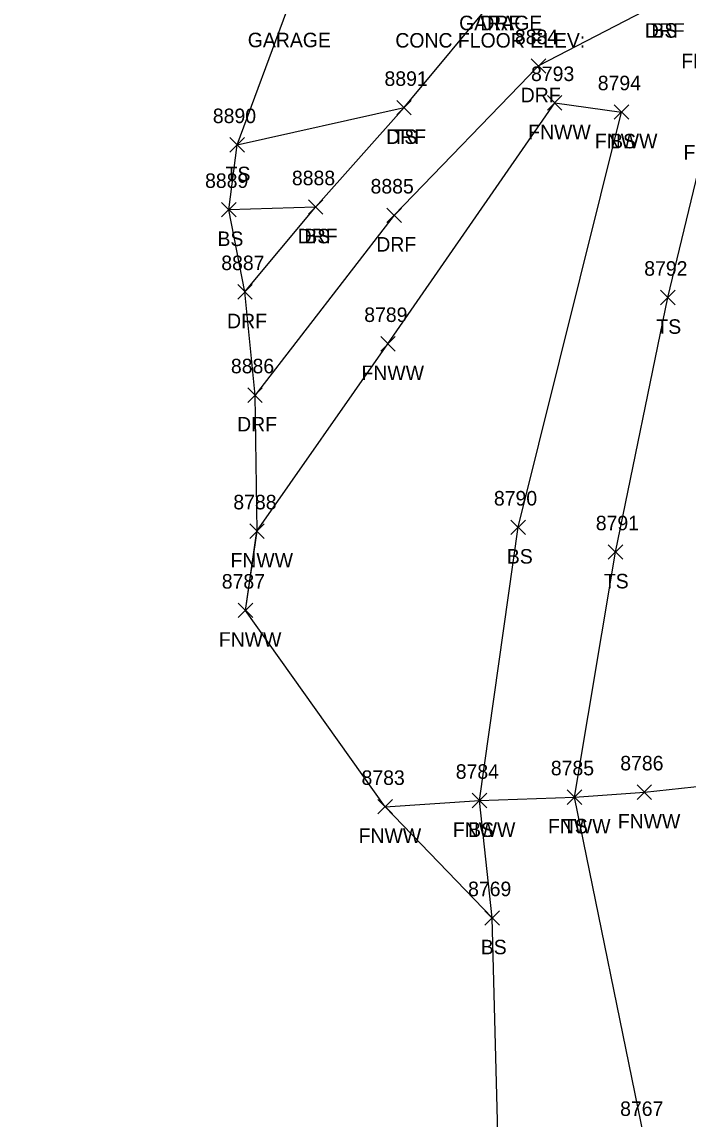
# Model space of a CAD drawing. Extents: x 1439173 to 1457902, y 641926 to 659889.
# Drawn here: x 1448146.5 to 1448238.3, y 645921.3 to 646072.4 of the extents above; entities that cross this region are included whole.
import ezdxf

# ---------------------------------------------------------------- set-up
doc = ezdxf.new("R2010")
doc.units = 0
for name, color, linetype in [('L_A', 7, 'Continuous'), ('L_I', 7, 'Continuous'), ('L_TIC', 7, 'Continuous'), ('LELB', 7, 'Continuous'), ('LFNC', 7, 'Continuous'), ('LSOGP', 7, 'Continuous'), ('R_A', 7, 'Continuous'), ('R_C', 7, 'Continuous'), ('R_I', 7, 'Continuous'), ('R_TIC', 7, 'Continuous'), ('RDF', 7, 'Continuous')]:
    doc.layers.add(name, color=color, linetype=linetype)

msp = doc.modelspace()

# ---------------------------------------------------------------- linework, layer by layer
at = {"layer": 'L_TIC'}
for points in [[(1448198.14, 646059.58), (1448200.14, 646061.58)], [(1448200.14, 646059.58), (1448198.14, 646061.58)], [(1448218.89, 646060.24), (1448220.89, 646062.24)], [(1448220.89, 646060.24), (1448218.89, 646062.24)], [(1448228.08, 646058.98), (1448230.08, 646060.98)], [(1448230.08, 646058.98), (1448228.08, 646060.98)], [(1448228.08, 646058.98), (1448230.08, 646060.98)], [(1448230.08, 646058.98), (1448228.08, 646060.98)], [(1448175.16, 646054.45), (1448177.16, 646056.45)], [(1448177.16, 646054.45), (1448175.16, 646056.45)], [(1448185.96, 646045.9), (1448187.96, 646047.9)], [(1448187.96, 646045.9), (1448185.96, 646047.9)], [(1448174.01, 646045.53), (1448176.01, 646047.53)], [(1448176.01, 646045.53), (1448174.01, 646047.53)], [(1448234.48, 646033.44), (1448236.48, 646035.44)], [(1448236.48, 646033.44), (1448234.48, 646035.44)], [(1448195.93, 646027.07), (1448197.93, 646029.07)], [(1448197.93, 646027.07), (1448195.93, 646029.07)], [(1448213.86, 646001.8), (1448215.86, 646003.8)], [(1448215.86, 646001.8), (1448213.86, 646003.8)], [(1448177.89, 646001.27), (1448179.89, 646003.27)], [(1448179.89, 646001.27), (1448177.89, 646003.27)], [(1448227.25, 645998.39), (1448229.25, 646000.39)], [(1448229.25, 645998.39), (1448227.25, 646000.39)], [(1448176.3, 645990.36), (1448178.3, 645992.36)], [(1448178.3, 645990.36), (1448176.3, 645992.36)], [(1448208.52, 645964.17), (1448210.52, 645966.17)], [(1448210.52, 645964.17), (1448208.52, 645966.17)], [(1448208.52, 645964.17), (1448210.52, 645966.17)], [(1448210.52, 645964.17), (1448208.52, 645966.17)], [(1448221.62, 645964.65), (1448223.62, 645966.65)], [(1448223.62, 645964.65), (1448221.62, 645966.65)], [(1448221.62, 645964.65), (1448223.62, 645966.65)], [(1448223.62, 645964.65), (1448221.62, 645966.65)], [(1448231.24, 645965.33), (1448233.24, 645967.33)], [(1448233.24, 645965.33), (1448231.24, 645967.33)], [(1448195.55, 645963.33), (1448197.55, 645965.33)], [(1448197.55, 645963.33), (1448195.55, 645965.33)], [(1448210.27, 645948.01), (1448212.27, 645950.01)], [(1448212.27, 645948.01), (1448210.27, 645950.01)]]:
    msp.add_lwpolyline(points, dxfattribs=at)
at = {"layer": 'LELB'}
for points in [[(1448176.16, 646055.45), (1448199.14, 646060.58)], [(1448213.43, 645886.17), (1448212.16, 645915.85), (1448211.27, 645949.01), (1448209.52, 645965.17), (1448214.86, 646002.8), (1448229.08, 646059.98)], [(1448235.48, 646034.44), (1448241.27, 646058.42)], [(1448186.96, 646046.9), (1448175.01, 646046.53)], [(1448229.6, 645868.02), (1448234.46, 645889.07), (1448232.2, 645918.75), (1448222.62, 645965.65), (1448228.25, 645999.39), (1448235.48, 646034.44)]]:
    msp.add_lwpolyline(points, dxfattribs=at)
at = {"layer": 'LFNC'}
for points in [[(1448177.3, 645991.36), (1448178.89, 646002.27), (1448196.93, 646028.07), (1448219.89, 646061.24), (1448229.08, 646059.98)], [(1448196.55, 645964.33), (1448209.52, 645965.17), (1448222.62, 645965.65), (1448232.24, 645966.33)], [(1448232.24, 645966.33), (1448242.44, 645967.44)]]:
    msp.add_lwpolyline(points, dxfattribs=at)
at = {"layer": 'LSOGP'}
msp.add_lwpolyline([(1448212.15, 645915.85), (1448211.27, 645949.01), (1448196.55, 645964.33), (1448177.3, 645991.36), (1448178.9, 646002.27), (1448178.62, 646021), (1448177.23, 646035.21), (1448175.01, 646046.53), (1448176.16, 646055.45), (1448183.02, 646073.9), (1448180.64, 646108.11), (1448178.98, 646119.01), (1448176.92, 646130.75), (1448178.46, 646137.17), (1448177.42, 646159.13), (1448176.44, 646179.54), (1448174.46, 646195.21), (1448171.96, 646222.26), (1448170.51, 646226.5), (1448169.47, 646237.27), (1448168.99, 646255.2), (1448164.52, 646277.36), (1448146.52, 646315.18), (1448154.51, 646359.42)], dxfattribs=at)
at = {"layer": 'R_TIC'}
for points in [[(1448216.67, 646065.32), (1448218.67, 646067.32)], [(1448218.67, 646065.32), (1448216.67, 646067.32)], [(1448198.14, 646059.58), (1448200.14, 646061.58)], [(1448200.14, 646059.58), (1448198.14, 646061.58)], [(1448185.96, 646045.9), (1448187.96, 646047.9)], [(1448187.96, 646045.9), (1448185.96, 646047.9)], [(1448196.79, 646044.76), (1448198.79, 646046.76)], [(1448198.79, 646044.76), (1448196.79, 646046.76)], [(1448176.23, 646034.21), (1448178.23, 646036.21)], [(1448178.23, 646034.21), (1448176.23, 646036.21)], [(1448177.62, 646020), (1448179.62, 646022)], [(1448179.62, 646020), (1448177.62, 646022)]]:
    msp.add_lwpolyline(points, dxfattribs=at)
at = {"layer": 'RDF'}
for points in [[(1448242.85, 646077.82), (1448234.77, 646075.21), (1448217.67, 646066.32), (1448197.79, 646045.76), (1448178.62, 646021)], [(1448177.23, 646035.21), (1448186.96, 646046.9), (1448199.14, 646060.58), (1448212.13, 646076.24)]]:
    msp.add_lwpolyline(points, dxfattribs=at)

# ---------------------------------------------------------------- texts
at = {"layer": 'L_A'}
for s, p in [('GARAGE', (1448206.73, 646071.24)), ('BS', (1448233.21, 646070.21)), ('GARAGE', (1448177.62, 646068.9)), ('GARAGE', (1448177.62, 646068.9)), ('FNWD', (1448237.32, 646066.01)), ('FNWW', (1448216.24, 646056.24)), ('TS', (1448197.55, 646055.58)), ('FNWW', (1448225.42, 646054.98)), ('BS', (1448227.52, 646054.98)), ('FNWW', (1448237.62, 646053.42)), ('TS', (1448174.57, 646050.45)), ('BS', (1448173.45, 646041.53)), ('BS', (1448185.4, 646041.9)), ('TS', (1448233.89, 646029.44)), ('FNWW', (1448193.28, 646023.07)), ('FNWW', (1448175.24, 645997.27)), ('BS', (1448213.3, 645997.8)), ('TS', (1448226.66, 645994.39)), ('FNWW', (1448173.64, 645986.36)), ('FNWW', (1448228.58, 645961.33)), ('FNWW', (1448205.86, 645960.17)), ('BS', (1448207.96, 645960.17)), ('FNWW', (1448218.97, 645960.65)), ('TS', (1448221.03, 645960.65)), ('FNWW', (1448192.89, 645959.33)), ('BS', (1448209.71, 645944.01))]:
    msp.add_text(s, height=2, dxfattribs=at).set_placement(p)
at = {"layer": 'L_I'}
for s, p in [('8793', (1448216.63, 646064.24)), ('8891', (1448196.45, 646063.58)), ('8794', (1448225.82, 646062.98)), ('8794', (1448225.82, 646062.98)), ('8890', (1448172.81, 646058.45)), ('8889', (1448171.74, 646049.53)), ('8888', (1448183.7, 646049.9)), ('8792', (1448232.22, 646037.44)), ('8789', (1448193.66, 646031.07)), ('8788', (1448175.63, 646005.27)), ('8790', (1448211.52, 646005.8)), ('8791', (1448225.55, 646002.39)), ('8787', (1448174.04, 645994.36)), ('8785', (1448219.36, 645968.65)), ('8785', (1448219.36, 645968.65)), ('8786', (1448228.92, 645969.33)), ('8783', (1448193.29, 645967.33)), ('8784', (1448206.26, 645968.17)), ('8784', (1448206.26, 645968.17)), ('8769', (1448207.96, 645952.01)), ('8767', (1448228.9, 645921.75))]:
    msp.add_text(s, height=2, dxfattribs=at).set_placement(p)
at = {"layer": 'R_A'}
for p in [(1448209.66, 646071.24), (1448232.31, 646070.21), (1448215.21, 646061.32), (1448196.68, 646055.58), (1448184.49, 646041.9), (1448195.32, 646040.76), (1448174.77, 646030.21), (1448176.15, 646016)]:
    msp.add_text('DRF', height=2, dxfattribs=at).set_placement(p)
at = {"layer": 'R_C'}
msp.add_text('CONC FLOOR ELEV:', height=2, dxfattribs=at).set_placement((1448197.94, 646068.85))
at = {"layer": 'R_I'}
for s, p in [('8884', (1448214.41, 646069.32)), ('8891', (1448196.45, 646063.58)), ('8888', (1448183.7, 646049.9)), ('8885', (1448194.53, 646048.76)), ('8887', (1448173.97, 646038.21)), ('8886', (1448175.3, 646024))]:
    msp.add_text(s, height=2, dxfattribs=at).set_placement(p)

doc.saveas('drawing.dxf')
